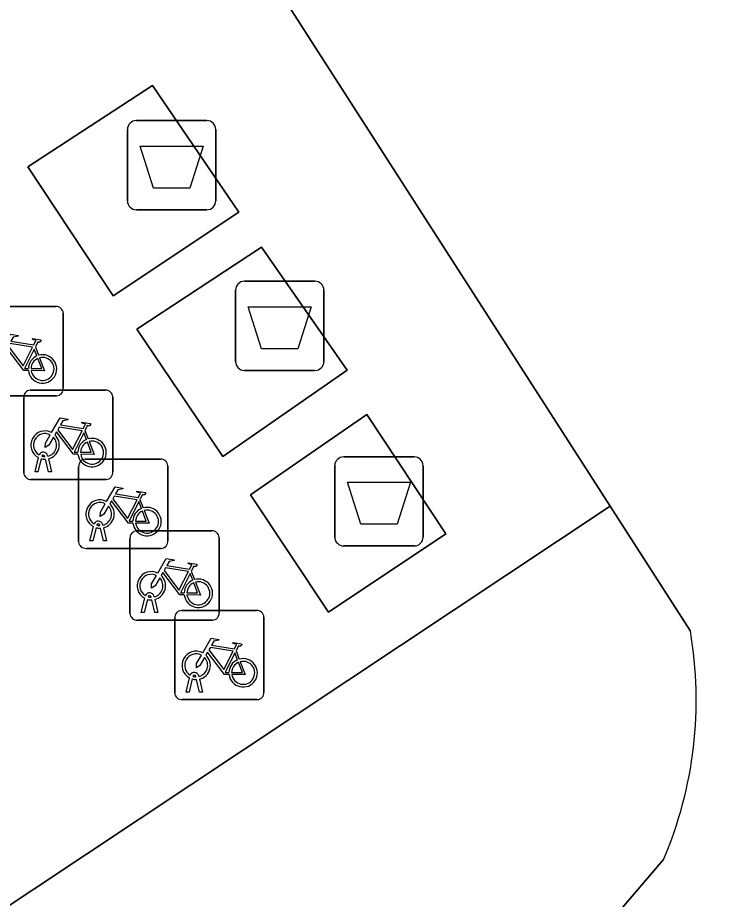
# Model space of a CAD drawing. Extents: x 161483 to 162250, y 379484 to 380833.
# Drawn here: x 161918.9 to 161926.71, y 379905.37 to 379915.25 of the extents above; entities that cross this region are included whole.
import ezdxf

# ---------------------------------------------------------------- set-up
doc = ezdxf.new("R2010")
doc.units = 0
for name, color, linetype in [('IMGEO_Afval_apart_plaats', 7, 'Continuous'), ('IMGEO_Fietsenrek', 7, 'Continuous'), ('IMGEO_Groenvoorziening', 7, 'Continuous'), ('IMGEO_Rijbaan_lokaal_open', 7, 'Continuous'), ('IMGEO_Voetpad_gesloten', 7, 'Continuous'), ('IMGEO_Voetpad_open', 7, 'Continuous')]:
    doc.layers.add(name, color=color, linetype=linetype)

msp = doc.modelspace()

# ---------------------------------------------------------------- linework, layer by layer
at = {"layer": 'IMGEO_Afval_apart_plaats'}
for p, q in [((161920.2281, 379914.0965), (161921.0179, 379914.0965)), ((161921.0179, 379914.0965), (161920.2281, 379914.0965)), ((161920.1281, 379913.1975), (161920.1281, 379913.9965)), ((161920.1281, 379913.9965), (161920.1281, 379913.1975)), ((161921.1179, 379913.9965), (161921.1179, 379913.1975)), ((161921.1179, 379913.1975), (161921.1179, 379913.9965)), ((161921.0179, 379913.0975), (161920.2281, 379913.0975)), ((161920.2281, 379913.0975), (161921.0179, 379913.0975)), ((161921.4391, 379912.2955), (161922.2289, 379912.2955)), ((161922.2289, 379912.2955), (161921.4391, 379912.2955)), ((161921.3391, 379911.3965), (161921.3391, 379912.1955)), ((161921.3391, 379912.1955), (161921.3391, 379911.3965)), ((161922.3289, 379912.1955), (161922.3289, 379911.3965)), ((161922.3289, 379911.3965), (161922.3289, 379912.1955)), ((161922.2289, 379911.2965), (161921.4391, 379911.2965)), ((161921.4391, 379911.2965), (161922.2289, 379911.2965)), ((161922.5511, 379910.3275), (161923.3409, 379910.3275)), ((161923.3409, 379910.3275), (161922.5511, 379910.3275)), ((161922.4511, 379909.4285), (161922.4511, 379910.2275)), ((161922.4511, 379910.2275), (161922.4511, 379909.4285)), ((161923.4409, 379910.2275), (161923.4409, 379909.4285)), ((161923.4409, 379909.4285), (161923.4409, 379910.2275)), ((161923.3409, 379909.3285), (161922.5511, 379909.3285)), ((161922.5511, 379909.3285), (161923.3409, 379909.3285))]:
    msp.add_line(p, q, dxfattribs=at)
for points in [[(161920.2708, 379913.8114), (161920.9752, 379913.8114), (161920.8264, 379913.3405), (161920.4196, 379913.3405), (161920.2708, 379913.8114)], [(161921.4818, 379912.0104), (161922.1862, 379912.0104), (161922.0374, 379911.5395), (161921.6306, 379911.5395), (161921.4818, 379912.0104)], [(161922.5938, 379910.0424), (161923.2982, 379910.0424), (161923.1494, 379909.5715), (161922.7426, 379909.5715), (161922.5938, 379910.0424)]]:
    msp.add_lwpolyline(points, dxfattribs=at)
for centre, start, end in [((161920.2281, 379913.9965), 90, 180), ((161920.2281, 379913.9965), 90, 180), ((161921.0179, 379913.9965), 0, 90), ((161921.0179, 379913.9965), 360, 90), ((161920.2281, 379913.1975), 180, 270), ((161920.2281, 379913.1975), 180, 270), ((161921.0179, 379913.1975), 270, 0), ((161921.0179, 379913.1975), 270, 0), ((161921.4391, 379912.1955), 90, 180), ((161921.4391, 379912.1955), 90, 180), ((161922.2289, 379912.1955), 0, 90), ((161922.2289, 379912.1955), 360, 90), ((161921.4391, 379911.3965), 180, 270), ((161921.4391, 379911.3965), 180, 270), ((161922.2289, 379911.3965), 270, 0), ((161922.2289, 379911.3965), 270, 0), ((161922.5511, 379910.2275), 90, 180), ((161922.5511, 379910.2275), 90, 180), ((161923.3409, 379910.2275), 0, 90), ((161923.3409, 379910.2275), 360, 90), ((161922.5511, 379909.4285), 180, 270), ((161922.5511, 379909.4285), 180, 270), ((161923.3409, 379909.4285), 270, 0), ((161923.3409, 379909.4285), 270, 0)]:
    msp.add_arc(centre, 0.1, start, end, dxfattribs=at)
at = {"layer": 'IMGEO_Fietsenrek'}
for p, q in [((161918.4849, 379912.0115), (161919.3258, 379912.0115)), ((161919.3258, 379912.0115), (161918.4849, 379912.0115)), ((161919.4095, 379911.9371), (161919.4095, 379911.0962)), ((161919.4095, 379911.0962), (161919.4095, 379911.9371)), ((161919.0972, 379911.5612), (161919.1335, 379911.466)), ((161919.0399, 379911.0735), (161919.8808, 379911.0735)), ((161919.8808, 379911.0735), (161919.0399, 379911.0735)), ((161919.3351, 379911.0125), (161918.4942, 379911.0125)), ((161918.4942, 379911.0125), (161919.3351, 379911.0125)), ((161918.9655, 379910.1489), (161918.9655, 379910.9898)), ((161918.9655, 379910.9898), (161918.9655, 379910.1489)), ((161919.9645, 379910.9991), (161919.9645, 379910.1582)), ((161919.9645, 379910.1582), (161919.9645, 379910.9991)), ((161919.6522, 379910.6232), (161919.6885, 379910.528)), ((161919.2336, 379910.3414), (161919.2354, 379910.3335)), ((161919.0925, 379910.1583), (161919.1308, 379910.3183)), ((161919.1612, 379910.3061), (161919.1259, 379910.1583)), ((161919.2029, 379910.3299), (161919.2019, 379910.3342)), ((161919.244, 379910.1583), (161919.2101, 379910.3)), ((161919.2424, 379910.3043), (161919.2774, 379910.1583)), ((161919.6559, 379910.3005), (161920.4968, 379910.3005)), ((161920.4968, 379910.3005), (161919.6559, 379910.3005)), ((161919.1259, 379910.1583), (161919.0925, 379910.1583)), ((161919.2774, 379910.1583), (161919.244, 379910.1583)), ((161919.5815, 379909.3759), (161919.5815, 379910.2168)), ((161919.5815, 379910.2168), (161919.5815, 379909.3759)), ((161920.5805, 379910.2261), (161920.5805, 379909.3852)), ((161920.5805, 379909.3852), (161920.5805, 379910.2261)), ((161919.8901, 379910.0745), (161919.0492, 379910.0745)), ((161919.0492, 379910.0745), (161919.8901, 379910.0745)), ((161920.2682, 379909.8502), (161920.3045, 379909.755)), ((161919.8189, 379909.5569), (161919.8179, 379909.5612)), ((161919.8496, 379909.5684), (161919.8514, 379909.5605)), ((161919.7085, 379909.3853), (161919.7468, 379909.5453)), ((161919.7772, 379909.5331), (161919.7419, 379909.3853)), ((161919.86, 379909.3853), (161919.8261, 379909.527)), ((161919.8584, 379909.5313), (161919.8934, 379909.3853)), ((161920.2309, 379909.4965), (161921.0718, 379909.4965)), ((161921.0718, 379909.4965), (161920.2309, 379909.4965)), ((161919.7419, 379909.3853), (161919.7085, 379909.3853)), ((161919.8934, 379909.3853), (161919.86, 379909.3853)), ((161920.1565, 379908.5719), (161920.1565, 379909.4128)), ((161920.1565, 379909.4128), (161920.1565, 379908.5719)), ((161921.1555, 379909.4221), (161921.1555, 379908.5812)), ((161921.1555, 379908.5812), (161921.1555, 379909.4221)), ((161920.5061, 379909.3015), (161919.6652, 379909.3015)), ((161919.6652, 379909.3015), (161920.5061, 379909.3015)), ((161920.8432, 379909.0462), (161920.8795, 379908.951)), ((161920.4246, 379908.7644), (161920.4264, 379908.7565)), ((161920.2835, 379908.5813), (161920.3218, 379908.7413)), ((161920.3522, 379908.7291), (161920.3169, 379908.5813)), ((161920.3939, 379908.7529), (161920.3929, 379908.7572)), ((161920.435, 379908.5813), (161920.4011, 379908.723)), ((161920.4334, 379908.7273), (161920.4684, 379908.5813)), ((161920.3169, 379908.5813), (161920.2835, 379908.5813)), ((161920.4684, 379908.5813), (161920.435, 379908.5813)), ((161920.7329, 379908.6045), (161921.5738, 379908.6045)), ((161921.5738, 379908.6045), (161920.7329, 379908.6045)), ((161921.0811, 379908.4975), (161920.2402, 379908.4975)), ((161920.2402, 379908.4975), (161921.0811, 379908.4975)), ((161920.6585, 379907.6799), (161920.6585, 379908.5208)), ((161920.6585, 379908.5208), (161920.6585, 379907.6799)), ((161921.6575, 379908.5301), (161921.6575, 379907.6892)), ((161921.6575, 379907.6892), (161921.6575, 379908.5301)), ((161921.3452, 379908.1542), (161921.3815, 379908.059)), ((161920.9266, 379907.8724), (161920.9284, 379907.8645)), ((161920.7855, 379907.6893), (161920.8238, 379907.8493)), ((161920.8542, 379907.8371), (161920.8189, 379907.6893)), ((161920.8959, 379907.8609), (161920.8949, 379907.8652)), ((161920.937, 379907.6893), (161920.9031, 379907.831)), ((161920.9354, 379907.8353), (161920.9704, 379907.6893)), ((161920.8189, 379907.6893), (161920.7855, 379907.6893)), ((161920.9704, 379907.6893), (161920.937, 379907.6893)), ((161921.5831, 379907.6055), (161920.7422, 379907.6055)), ((161920.7422, 379907.6055), (161921.5831, 379907.6055))]:
    msp.add_line(p, q, dxfattribs=at)
for points in [[(161918.7231, 379911.5382), (161918.8178, 379911.7017), (161918.904, 379911.6879), (161918.9057, 379911.6792), (161918.8496, 379911.6683), (161918.8234, 379911.623), (161919.0786, 379911.5822)], [(161919.0786, 379911.5822), (161919.1036, 379911.631), (161919.0985, 379911.635), (161919.0753, 379911.6387), (161919.0626, 379911.6462), (161919.0616, 379911.6493), (161919.0638, 379911.6539), (161919.1586, 379911.6388), (161919.1609, 379911.6285), (161919.1515, 379911.6161), (161919.1391, 379911.6097), (161919.1246, 379911.6159), (161919.0972, 379911.5612)], [(161919.0188, 379911.2935), (161918.9691, 379911.2936), (161918.7784, 379911.5453), (161918.7594, 379911.5125)], [(161919.0657, 379911.557), (161918.8089, 379911.598), (161918.7922, 379911.5692), (161918.9592, 379911.3489), (161919.0657, 379911.557)], [(161919.1137, 379911.459), (161919.0844, 379911.5358), (161918.975, 379911.3177), (161919.0177, 379911.3176)], [(161919.0477, 379911.3175), (161919.1676, 379911.3173), (161919.1244, 379911.4309)], [(161919.1442, 379911.4378), (161919.1992, 379911.2932), (161919.0491, 379911.2935)], [(161919.2781, 379910.6002), (161919.3728, 379910.7637), (161919.459, 379910.7499), (161919.4607, 379910.7412), (161919.4046, 379910.7303), (161919.3784, 379910.685), (161919.6336, 379910.6442)], [(161919.6207, 379910.619), (161919.3639, 379910.66), (161919.3472, 379910.6312), (161919.5142, 379910.4109), (161919.6207, 379910.619)], [(161919.6336, 379910.6442), (161919.6586, 379910.693), (161919.6535, 379910.697), (161919.6303, 379910.7007), (161919.6176, 379910.7082), (161919.6166, 379910.7113), (161919.6188, 379910.7159), (161919.7136, 379910.7008), (161919.7159, 379910.6905), (161919.7065, 379910.6781), (161919.6941, 379910.6717), (161919.6796, 379910.6779), (161919.6522, 379910.6232)], [(161919.2988, 379910.5477), (161919.2472, 379910.4585), (161919.2073, 379910.4325), (161919.2085, 379910.48), (161919.263, 379910.5742)], [(161919.5738, 379910.3555), (161919.5241, 379910.3556), (161919.3334, 379910.6073), (161919.3144, 379910.5745)], [(161919.6687, 379910.521), (161919.6394, 379910.5978), (161919.53, 379910.3797), (161919.5727, 379910.3796)], [(161919.6027, 379910.3795), (161919.7226, 379910.3793), (161919.6794, 379910.4929)], [(161919.6992, 379910.4998), (161919.7542, 379910.3552), (161919.6041, 379910.3555)], [(161919.8941, 379909.8272), (161919.9888, 379909.9907), (161920.075, 379909.9769), (161920.0767, 379909.9682), (161920.0206, 379909.9573), (161919.9944, 379909.912), (161920.2496, 379909.8712)], [(161920.2367, 379909.846), (161919.9799, 379909.887), (161919.9632, 379909.8582), (161920.1302, 379909.6379), (161920.2367, 379909.846)], [(161920.2496, 379909.8712), (161920.2746, 379909.92), (161920.2695, 379909.924), (161920.2463, 379909.9277), (161920.2336, 379909.9352), (161920.2326, 379909.9383), (161920.2348, 379909.9429), (161920.3296, 379909.9278), (161920.3319, 379909.9175), (161920.3225, 379909.9051), (161920.3101, 379909.8987), (161920.2956, 379909.9049), (161920.2682, 379909.8502)], [(161919.9148, 379909.7747), (161919.8632, 379909.6855), (161919.8233, 379909.6595), (161919.8245, 379909.707), (161919.879, 379909.8012)], [(161920.1898, 379909.5825), (161920.1401, 379909.5826), (161919.9494, 379909.8343), (161919.9304, 379909.8015)], [(161920.2847, 379909.748), (161920.2554, 379909.8248), (161920.146, 379909.6067), (161920.1887, 379909.6066)], [(161920.2187, 379909.6065), (161920.3386, 379909.6063), (161920.2954, 379909.7199)], [(161920.3152, 379909.7268), (161920.3702, 379909.5822), (161920.2201, 379909.5825)], [(161920.4691, 379909.0232), (161920.5638, 379909.1867), (161920.65, 379909.1729), (161920.6517, 379909.1642), (161920.5956, 379909.1533), (161920.5694, 379909.108), (161920.8246, 379909.0672)], [(161920.8117, 379909.042), (161920.5549, 379909.083), (161920.5382, 379909.0542), (161920.7052, 379908.8339), (161920.8117, 379909.042)], [(161920.8246, 379909.0672), (161920.8496, 379909.116), (161920.8445, 379909.12), (161920.8213, 379909.1237), (161920.8086, 379909.1312), (161920.8076, 379909.1343), (161920.8098, 379909.1389), (161920.9046, 379909.1238), (161920.9069, 379909.1135), (161920.8975, 379909.1011), (161920.8851, 379909.0947), (161920.8706, 379909.1009), (161920.8432, 379909.0462)], [(161920.4898, 379908.9707), (161920.4382, 379908.8815), (161920.3983, 379908.8555), (161920.3995, 379908.903), (161920.454, 379908.9972)], [(161920.7648, 379908.7785), (161920.7151, 379908.7786), (161920.5244, 379909.0303), (161920.5054, 379908.9975)], [(161920.8597, 379908.944), (161920.8304, 379909.0208), (161920.721, 379908.8027), (161920.7637, 379908.8026)], [(161920.7937, 379908.8025), (161920.9136, 379908.8023), (161920.8704, 379908.9159)], [(161920.8902, 379908.9228), (161920.9452, 379908.7782), (161920.7951, 379908.7785)], [(161920.9711, 379908.1312), (161921.0658, 379908.2947), (161921.152, 379908.2809), (161921.1537, 379908.2722), (161921.0976, 379908.2613), (161921.0714, 379908.216), (161921.3266, 379908.1752)], [(161921.3137, 379908.15), (161921.0569, 379908.191), (161921.0402, 379908.1622), (161921.2072, 379907.9419), (161921.3137, 379908.15)], [(161921.3266, 379908.1752), (161921.3516, 379908.224), (161921.3465, 379908.228), (161921.3233, 379908.2317), (161921.3106, 379908.2392), (161921.3096, 379908.2423), (161921.3118, 379908.2469), (161921.4066, 379908.2318), (161921.4089, 379908.2215), (161921.3995, 379908.2091), (161921.3871, 379908.2027), (161921.3726, 379908.2089), (161921.3452, 379908.1542)], [(161920.9918, 379908.0787), (161920.9402, 379907.9895), (161920.9003, 379907.9635), (161920.9015, 379908.011), (161920.956, 379908.1052)], [(161921.2668, 379907.8865), (161921.2171, 379907.8866), (161921.0264, 379908.1383), (161921.0074, 379908.1055)], [(161921.3617, 379908.052), (161921.3324, 379908.1288), (161921.223, 379907.9107), (161921.2657, 379907.9106)], [(161921.2957, 379907.9105), (161921.4156, 379907.9103), (161921.3724, 379908.0239)], [(161921.3922, 379908.0308), (161921.4472, 379907.8862), (161921.2971, 379907.8865)]]:
    msp.add_lwpolyline(points, dxfattribs=at)
for centre, radius, start, end in [((161919.3316, 379911.9338), 0.0779, 2.4484, 94.28452), ((161919.3316, 379911.9338), 0.0779, 2.4484, 94.28452), ((161919.1767, 379911.3129), 0.159, 113.3408, 178.32165), ((161919.1767, 379911.3129), 0.159, 187.0065, 105.77075), ((161919.1767, 379911.3129), 0.129, 113.92302, 177.95563), ((161919.1767, 379911.3129), 0.129, 188.67146, 104.58832), ((161919.0432, 379910.9956), 0.0779, 92.4484, 184.28452), ((161919.0432, 379910.9956), 0.0779, 92.4484, 184.28452), ((161919.3318, 379911.0904), 0.0779, 272.4484, 4.28452), ((161919.3318, 379911.0904), 0.0779, 272.4484, 4.28452), ((161919.8866, 379910.9958), 0.0779, 2.4484, 94.28452), ((161919.8866, 379910.9958), 0.0779, 2.4484, 94.28452), ((161919.2051, 379910.4589), 0.159, 62.67661, 242.13685), ((161919.2051, 379910.4589), 0.129, 63.31916, 238.90302), ((161919.2051, 379910.4589), 0.129, 283.60429, 43.43025), ((161919.2051, 379910.4589), 0.159, 283.5766, 46.60424), ((161919.7317, 379910.3749), 0.159, 113.3408, 178.32165), ((161919.7317, 379910.3749), 0.159, 187.0065, 105.77075), ((161919.7317, 379910.3749), 0.129, 113.92302, 177.95563), ((161919.7317, 379910.3749), 0.129, 188.67146, 104.58832), ((161919.1849, 379910.3303), 0.0499, 12.8025, 158.69338), ((161919.1849, 379910.3303), 0.0174, 12.8025, 163.45023), ((161919.2051, 379910.4589), 0.159, 253.99666, 271.78671), ((161919.2051, 379910.4589), 0.129, 253.41502, 269.02044), ((161919.6592, 379910.2226), 0.0779, 92.4484, 184.28452), ((161919.6592, 379910.2226), 0.0779, 92.4484, 184.28452), ((161920.5026, 379910.2228), 0.0779, 2.4484, 94.28452), ((161920.5026, 379910.2228), 0.0779, 2.4484, 94.28452), ((161919.0434, 379910.1522), 0.0779, 182.4484, 274.28452), ((161919.0434, 379910.1522), 0.0779, 182.4484, 274.28452), ((161919.8868, 379910.1524), 0.0779, 272.4484, 4.28452), ((161919.8868, 379910.1524), 0.0779, 272.4484, 4.28452), ((161919.8211, 379909.6859), 0.159, 62.67661, 242.13685), ((161919.8211, 379909.6859), 0.129, 63.31916, 238.90302), ((161919.8211, 379909.6859), 0.129, 283.60429, 43.43025), ((161919.8211, 379909.6859), 0.159, 283.5766, 46.60424), ((161920.3477, 379909.6019), 0.159, 187.0065, 105.77075), ((161920.3477, 379909.6019), 0.159, 113.3408, 178.32165), ((161920.3477, 379909.6019), 0.129, 113.92302, 177.95563), ((161920.3477, 379909.6019), 0.129, 188.67146, 104.58832), ((161919.8009, 379909.5573), 0.0499, 12.8025, 158.69338), ((161919.8009, 379909.5573), 0.0174, 12.8025, 163.45023), ((161919.8211, 379909.6859), 0.129, 253.41502, 269.02044), ((161919.8211, 379909.6859), 0.159, 253.99666, 271.78671), ((161920.2342, 379909.4186), 0.0779, 92.4484, 184.28452), ((161920.2342, 379909.4186), 0.0779, 92.4484, 184.28452), ((161921.0776, 379909.4188), 0.0779, 2.4484, 94.28452), ((161921.0776, 379909.4188), 0.0779, 2.4484, 94.28452), ((161919.6594, 379909.3792), 0.0779, 182.4484, 274.28452), ((161919.6594, 379909.3792), 0.0779, 182.4484, 274.28452), ((161920.5028, 379909.3794), 0.0779, 272.4484, 4.28452), ((161920.5028, 379909.3794), 0.0779, 272.4484, 4.28452), ((161920.3961, 379908.8819), 0.159, 62.67661, 242.13685), ((161920.3961, 379908.8819), 0.129, 63.31916, 238.90302), ((161920.3961, 379908.8819), 0.129, 283.60429, 43.43025), ((161920.3961, 379908.8819), 0.159, 283.5766, 46.60424), ((161920.9227, 379908.7979), 0.159, 113.3408, 178.32165), ((161920.9227, 379908.7979), 0.159, 187.0065, 105.77075), ((161920.9227, 379908.7979), 0.129, 113.92302, 177.95563), ((161920.9227, 379908.7979), 0.129, 188.67146, 104.58832), ((161920.3759, 379908.7533), 0.0499, 12.8025, 158.69338), ((161920.3759, 379908.7533), 0.0174, 12.8025, 163.45023), ((161920.3961, 379908.8819), 0.159, 253.99666, 271.78671), ((161920.3961, 379908.8819), 0.129, 253.41502, 269.02044), ((161920.2344, 379908.5752), 0.0779, 182.4484, 274.28452), ((161920.2344, 379908.5752), 0.0779, 182.4484, 274.28452), ((161920.7362, 379908.5266), 0.0779, 92.4484, 184.28452), ((161920.7362, 379908.5266), 0.0779, 92.4484, 184.28452), ((161921.0778, 379908.5754), 0.0779, 272.4484, 4.28452), ((161921.0778, 379908.5754), 0.0779, 272.4484, 4.28452), ((161921.5796, 379908.5268), 0.0779, 2.4484, 94.28452), ((161921.5796, 379908.5268), 0.0779, 2.4484, 94.28452), ((161920.8981, 379907.9899), 0.159, 62.67661, 242.13685), ((161920.8981, 379907.9899), 0.129, 63.31916, 238.90302), ((161920.8981, 379907.9899), 0.129, 283.60429, 43.43025), ((161920.8981, 379907.9899), 0.159, 283.5766, 46.60424), ((161921.4247, 379907.9059), 0.159, 113.3408, 178.32165), ((161921.4247, 379907.9059), 0.159, 187.0065, 105.77075), ((161921.4247, 379907.9059), 0.129, 113.92302, 177.95563), ((161921.4247, 379907.9059), 0.129, 188.67146, 104.58832), ((161920.8779, 379907.8613), 0.0499, 12.8025, 158.69338), ((161920.8779, 379907.8613), 0.0174, 12.8025, 163.45023), ((161920.8981, 379907.9899), 0.159, 253.99666, 271.78671), ((161920.8981, 379907.9899), 0.129, 253.41502, 269.02044), ((161920.7364, 379907.6832), 0.0779, 182.4484, 274.28452), ((161920.7364, 379907.6832), 0.0779, 182.4484, 274.28452), ((161921.5798, 379907.6834), 0.0779, 272.4484, 4.28452), ((161921.5798, 379907.6834), 0.0779, 272.4484, 4.28452)]:
    msp.add_arc(centre, radius, start, end, dxfattribs=at)
at = {"layer": 'IMGEO_Groenvoorziening'}
for points in [[(161926.435, 379908.372), (161925.535, 379909.774), (161917.315, 379904.313), (161910.601, 379914.724), (161885.572, 379898.032), (161887.798, 379896.394), (161889.4, 379895.196), (161892.997, 379892.744), (161894.96, 379891.907), (161897.737, 379891.246), (161900.618, 379891.023), (161903.439, 379891.175), (161906.109, 379891.645), (161908.927, 379892.489), (161911.851, 379893.742), (161914.037, 379894.953), (161916.217, 379896.525), (161919.331, 379899.56), (161920.364, 379900.579), (161920.673, 379900.866)], [(161920.673, 379900.866), (161921.218, 379900.299), (161922.386, 379901.423), (161926.135, 379905.815)]]:
    msp.add_lwpolyline(points, dxfattribs=at)
msp.add_arc((161921.9545, 379907.6016), 4.5463, 336.86023, 9.7565, dxfattribs=at)
at = {"layer": 'IMGEO_Rijbaan_lokaal_open'}
for points in [[(161994.89, 379969.621), (161994.353, 379970.336), (161918.791, 379920.277), (161925.535, 379909.774), (161926.435, 379908.372)], [(161926.135, 379905.815), (161922.386, 379901.423), (161921.218, 379900.299), (161917.237, 379896.468)]]:
    msp.add_lwpolyline(points, dxfattribs=at)
msp.add_arc((161921.9545, 379907.6016), 4.5463, 336.86023, 9.7565, dxfattribs=at)
at = {"layer": 'IMGEO_Voetpad_gesloten'}
for points in [[(161921.375, 379913.069), (161920.407, 379914.49), (161919.012, 379913.578), (161919.967, 379912.134)], [(161922.59, 379911.3), (161921.629, 379912.677), (161920.232, 379911.757), (161921.197, 379910.332)], [(161923.697, 379909.463), (161922.809, 379910.803), (161921.507, 379909.902), (161922.382, 379908.586)]]:
    msp.add_lwpolyline(points, close=True, dxfattribs=at)
at = {"layer": 'IMGEO_Voetpad_open'}
msp.add_lwpolyline([(161940.066, 379936.846), (161917.713, 379922.226), (161917.511, 379922.099), (161915.882, 379924.546), (161913.326, 379922.864), (161914.964, 379920.405), (161915.385, 379919.773), (161909.74, 379916.018), (161909.33, 379916.634), (161885.502, 379900.585), (161884.029, 379899.659), (161883.096, 379899.256), (161882.722, 379899.15), (161884.803, 379897.519), (161885.572, 379898.032), (161910.601, 379914.724), (161917.315, 379904.313), (161925.535, 379909.774), (161918.791, 379920.277), (161994.353, 379970.336)], dxfattribs=at)
for points in [[(161921.375, 379913.069), (161919.967, 379912.134), (161919.012, 379913.578), (161920.407, 379914.49)], [(161922.59, 379911.3), (161921.197, 379910.332), (161920.232, 379911.757), (161921.629, 379912.677)], [(161923.697, 379909.463), (161922.382, 379908.586), (161921.507, 379909.902), (161922.809, 379910.803)]]:
    msp.add_lwpolyline(points, close=True, dxfattribs=at)

doc.saveas('drawing.dxf')
